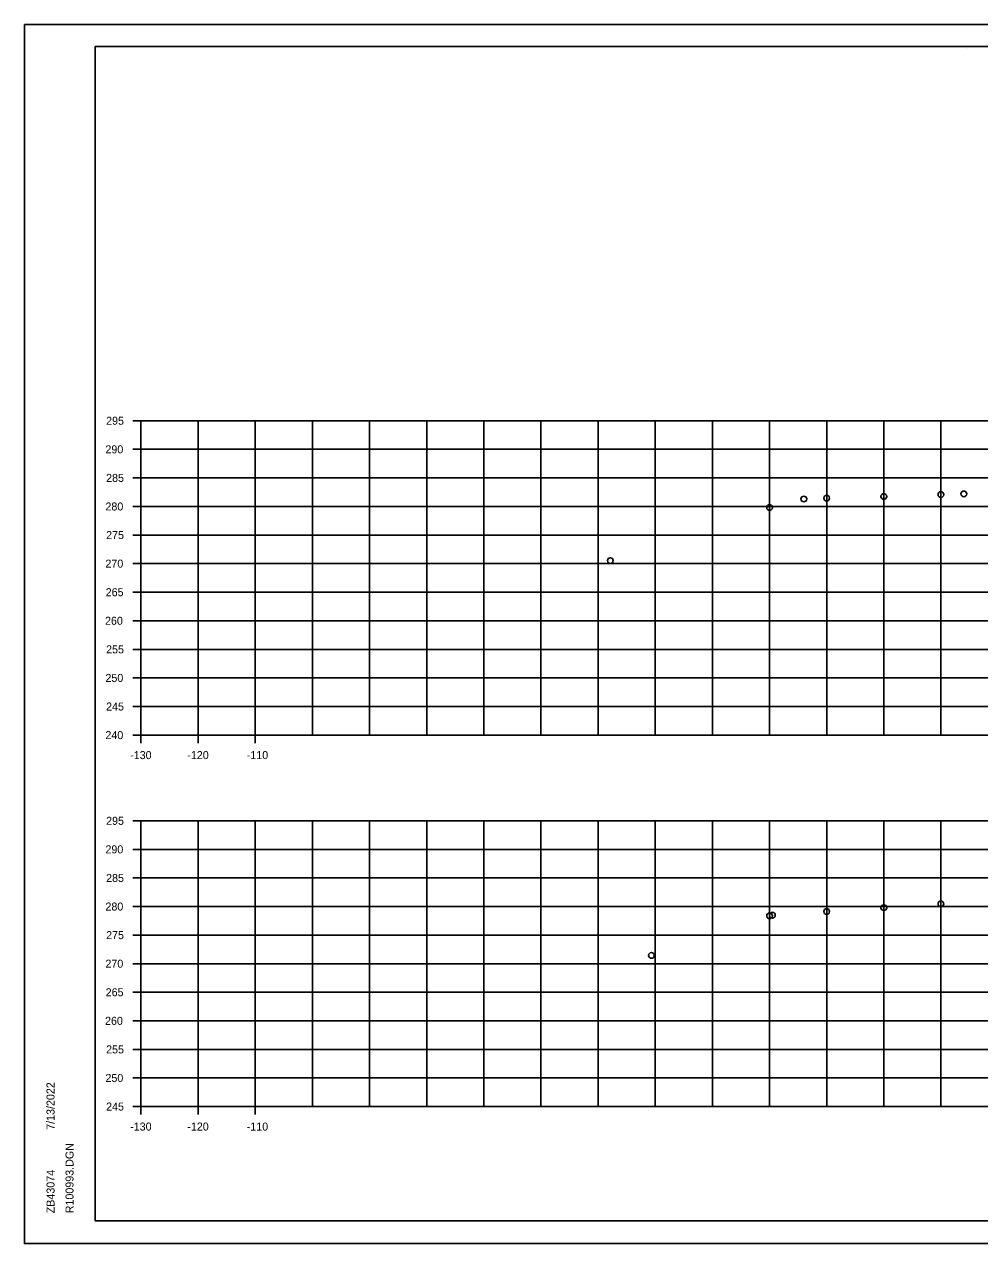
# Model space of a CAD drawing. Extents: x 4667 to 1632277, y -2100 to 724501.
# Drawn here: x 5969.1 to 6136.3, y -1323.8 to -1110.4 of the extents above; entities that cross this region are included whole.
import ezdxf

# ---------------------------------------------------------------- set-up
doc = ezdxf.new("R2010")
doc.units = 0
for name, color, linetype in [('R_Axis', 7, 'Continuous'), ('R_Axis Annot', 7, 'Continuous'), ('R_Grid', 7, 'Continuous'), ('R_No Plot', 7, 'Continuous')]:
    doc.layers.add(name, color=color, linetype=linetype)

msp = doc.modelspace()

# ---------------------------------------------------------------- linework, layer by layer
at = {"layer": 'R_Axis'}
for p, q in [((5988.12, -1179.77), (5989.52, -1179.77)), ((5989.52, -1234.77), (5989.52, -1179.77)), ((5988.12, -1184.77), (5989.52, -1184.77)), ((5988.12, -1189.77), (5989.52, -1189.77)), ((5988.12, -1194.77), (5989.52, -1194.77)), ((5988.12, -1199.77), (5989.52, -1199.77)), ((5988.12, -1204.77), (5989.52, -1204.77)), ((5988.12, -1209.77), (5989.52, -1209.77)), ((5988.12, -1214.77), (5989.52, -1214.77)), ((5988.12, -1219.77), (5989.52, -1219.77)), ((5988.12, -1224.77), (5989.52, -1224.77)), ((5988.12, -1229.77), (5989.52, -1229.77)), ((5988.12, -1234.77), (5989.52, -1234.77)), ((5989.52, -1236.17), (5989.52, -1234.77)), ((5999.52, -1236.17), (5999.52, -1234.77)), ((6009.52, -1236.17), (6009.52, -1234.77)), ((5988.12, -1249.77), (5989.52, -1249.77)), ((5989.52, -1299.77), (5989.52, -1249.77)), ((5988.12, -1254.77), (5989.52, -1254.77)), ((5988.12, -1259.77), (5989.52, -1259.77)), ((5988.12, -1264.77), (5989.52, -1264.77)), ((5988.12, -1269.77), (5989.52, -1269.77)), ((5988.12, -1274.77), (5989.52, -1274.77)), ((5988.12, -1279.77), (5989.52, -1279.77)), ((5988.12, -1284.77), (5989.52, -1284.77)), ((5988.12, -1289.77), (5989.52, -1289.77)), ((5988.12, -1294.77), (5989.52, -1294.77)), ((5988.12, -1299.77), (5989.52, -1299.77)), ((5989.52, -1301.17), (5989.52, -1299.77)), ((5999.52, -1301.17), (5999.52, -1299.77)), ((6009.52, -1301.17), (6009.52, -1299.77))]:
    msp.add_line(p, q, dxfattribs=at)
at = {"layer": 'R_Grid'}
for p, q in [((5989.52, -1179.77), (6289.52, -1179.77)), ((5989.52, -1234.77), (5989.52, -1179.77)), ((5999.52, -1234.77), (5999.52, -1179.77)), ((6009.52, -1234.77), (6009.52, -1179.77)), ((6019.52, -1234.77), (6019.52, -1179.77)), ((6029.52, -1234.77), (6029.52, -1179.77)), ((6039.52, -1234.77), (6039.52, -1179.77)), ((6049.52, -1234.77), (6049.52, -1179.77)), ((6059.52, -1234.77), (6059.52, -1179.77)), ((6069.52, -1234.77), (6069.52, -1179.77)), ((6079.52, -1234.77), (6079.52, -1179.77)), ((6089.52, -1234.77), (6089.52, -1179.77)), ((6099.52, -1234.77), (6099.52, -1179.77)), ((6109.52, -1234.77), (6109.52, -1179.77)), ((6119.52, -1234.77), (6119.52, -1179.77)), ((6129.52, -1234.77), (6129.52, -1179.77)), ((5989.52, -1184.77), (6289.52, -1184.77)), ((5989.52, -1189.77), (6289.52, -1189.77)), ((5989.52, -1194.77), (6289.52, -1194.77)), ((5989.52, -1199.77), (6289.52, -1199.77)), ((5989.52, -1204.77), (6289.52, -1204.77)), ((5989.52, -1209.77), (6289.52, -1209.77)), ((5989.52, -1214.77), (6289.52, -1214.77)), ((5989.52, -1219.77), (6289.52, -1219.77)), ((5989.52, -1224.77), (6289.52, -1224.77)), ((5989.52, -1229.77), (6289.52, -1229.77)), ((5989.52, -1234.77), (6289.52, -1234.77)), ((5989.52, -1249.77), (6289.52, -1249.77)), ((5989.52, -1299.77), (5989.52, -1249.77)), ((5999.52, -1299.77), (5999.52, -1249.77)), ((6009.52, -1299.77), (6009.52, -1249.77)), ((6019.52, -1299.77), (6019.52, -1249.77)), ((6029.52, -1299.77), (6029.52, -1249.77)), ((6039.52, -1299.77), (6039.52, -1249.77)), ((6049.52, -1299.77), (6049.52, -1249.77)), ((6059.52, -1299.77), (6059.52, -1249.77)), ((6069.52, -1299.77), (6069.52, -1249.77)), ((6079.52, -1299.77), (6079.52, -1249.77)), ((6089.52, -1299.77), (6089.52, -1249.77)), ((6099.52, -1299.77), (6099.52, -1249.77)), ((6109.52, -1299.77), (6109.52, -1249.77)), ((6119.52, -1299.77), (6119.52, -1249.77)), ((6129.52, -1299.77), (6129.52, -1249.77)), ((5989.52, -1254.77), (6289.52, -1254.77)), ((5989.52, -1259.77), (6289.52, -1259.77)), ((5989.52, -1264.77), (6289.52, -1264.77)), ((5989.52, -1269.77), (6289.52, -1269.77)), ((5989.52, -1274.77), (6289.52, -1274.77)), ((5989.52, -1279.77), (6289.52, -1279.77)), ((5989.52, -1284.77), (6289.52, -1284.77)), ((5989.52, -1289.77), (6289.52, -1289.77)), ((5989.52, -1294.77), (6289.52, -1294.77)), ((5989.52, -1299.77), (6289.52, -1299.77))]:
    msp.add_line(p, q, dxfattribs=at)
at = {"layer": 'R_No Plot'}
for p, q in [((5969.12, -1110.41), (6302.46, -1110.41)), ((5981.52, -1114.31), (6297.7, -1114.31)), ((5981.52, -1319.77), (5981.52, -1114.31)), ((6134.04, -1114.57), (6134.04, -1114.57)), ((6134.04, -1114.57), (6134.04, -1114.57)), ((5981.52, -1319.77), (5981.52, -1319.77)), ((6297.7, -1319.77), (5981.52, -1319.77)), ((5969.12, -1323.75), (6302.46, -1323.75))]:
    msp.add_line(p, q, dxfattribs=at)
for points in [[(5969.12, -1110.41), (6302.46, -1110.41), (6302.46, -1323.75), (5969.12, -1323.75)], [(6215.44, -1114.31), (6215.44, -1124.19), (6251.18, -1124.19), (6251.18, -1127.11), (6274.38, -1127.11), (6274.38, -1151.44), (6297.7, -1151.44), (6297.7, -1319.77), (5981.52, -1319.77), (5981.52, -1114.31)]]:
    msp.add_lwpolyline(points, close=True, dxfattribs=at)
for centre in [(6119.52, -1193), (6129.52, -1192.69), (6133.52, -1192.57), (6099.52, -1194.96), (6105.52, -1193.46), (6109.52, -1193.3), (6071.66, -1204.25), (6119.52, -1264.97), (6129.52, -1264.29), (6099.52, -1266.42), (6100.02, -1266.3), (6109.52, -1265.65), (6078.84, -1273.32)]:
    msp.add_circle(centre, 0.5, dxfattribs=at)

# ---------------------------------------------------------------- texts
at = {"layer": 'R_Axis Annot'}
for s, p in [('295', (5983.42, -1180.47)), ('290', (5983.3, -1185.47)), ('285', (5983.42, -1190.47)), ('280', (5983.3, -1195.47)), ('275', (5983.42, -1200.47)), ('270', (5983.3, -1205.47)), ('265', (5983.35, -1210.47)), ('260', (5983.23, -1215.47)), ('255', (5983.42, -1220.47)), ('250', (5983.3, -1225.47)), ('245', (5983.42, -1230.47)), ('240', (5983.3, -1235.47)), ('-130', (5987.63, -1238.97)), ('-120', (5997.63, -1238.97)), ('-110', (6008.03, -1238.97)), ('295', (5983.42, -1250.47)), ('290', (5983.3, -1255.47)), ('285', (5983.42, -1260.47)), ('280', (5983.3, -1265.47)), ('275', (5983.42, -1270.47)), ('270', (5983.3, -1275.47)), ('265', (5983.35, -1280.47)), ('260', (5983.23, -1285.47)), ('255', (5983.42, -1290.47)), ('250', (5983.3, -1295.47)), ('245', (5983.42, -1300.47)), ('-130', (5987.63, -1303.97)), ('-120', (5997.63, -1303.97)), ('-110', (6008.03, -1303.97))]:
    msp.add_text(s, height=1.4, dxfattribs=at).set_placement(p)
at = {"layer": 'R_No Plot'}
for s, p in [('7/13/2022', (5974.39, -1303.84)), ('R100993.DGN', (5977.72, -1318.44)), ('ZB43074', (5974.39, -1318.44))]:
    msp.add_text(s, height=1.4, rotation=90, dxfattribs=at).set_placement(p)

doc.saveas('drawing.dxf')
